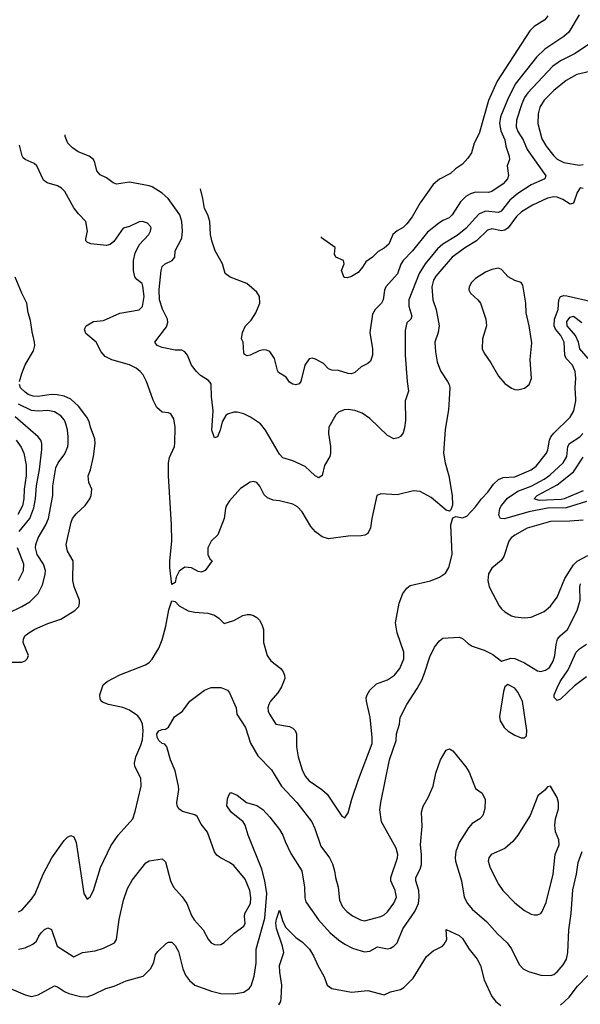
# Model space of a CAD drawing. Header units: inches. Extents: x 884549 to 1028252, y 526810 to 653624.
# Tile 537 of 656: x 934478 to 937912, y 626293 to 632326. Entities that reach past the tile are written whole.
import ezdxf

# ---------------------------------------------------------------- set-up
doc = ezdxf.new("R2010")
doc.units = ezdxf.units.IN
doc.header["$MEASUREMENT"] = 0
doc.layers.add('A9632', color=7, linetype='Continuous')
doc.layers.add('A9633', color=7, linetype='Continuous')

msp = doc.modelspace()

# ---------------------------------------------------------------- linework, layer by layer
at = {"layer": 'A9632', "color": 5}
for points, elevation in [([(934329.2, 628389.2), (934489.7, 628390.3), (934510, 628397.1), (934522.9, 628410), (934531.1, 628430), (934499.2, 628510), (934499.8, 628530), (934509.9, 628550.1), (934532.8, 628570), (934570, 628591), (934650, 628625.8), (934730, 628652.7), (934814.9, 628705.1), (934838.9, 628730), (934844.4, 628750), (934843.5, 628770), (934811.7, 628850), (934803.2, 628890), (934804.1, 629010), (934769.8, 629070), (934762.7, 629110), (934792.2, 629247.8), (934801.4, 629270), (934822.6, 629297.4), (934879.1, 629350), (934907.3, 629390), (934915.3, 629410), (934919.1, 629450), (934902, 629490), (934897.3, 629530), (934911.2, 629568.8), (934929.1, 629650), (934940.7, 629730), (934938.5, 629758.5), (934911.6, 629830), (934903.8, 629863.8), (934889.8, 629890), (934836.9, 629956.9), (934791, 630000)], 2220), ([(934407.3, 628690), (934491.3, 628730), (934540.2, 628759.8), (934590.6, 628809.4), (934616.6, 628863.4), (934634.2, 628925.8), (934635.7, 628950), (934623.2, 628990), (934585, 629050), (934574.9, 629090), (934576, 629110), (934590, 629151.8), (934637.5, 629230), (934654.2, 629270), (934680.4, 629410), (934681.4, 629470), (934699.4, 629580.6), (934712.9, 629610), (934753.9, 629666.1), (934771.4, 629710), (934775.4, 629730), (934774, 629770), (934770, 629813.2), (934760.6, 629850), (934751.7, 629871.7), (934730, 629899.3), (934690, 629923.4), (934650, 629931.6), (934590, 629928.2), (934550, 629932.1), (934470, 629970.7)], 2240), ([(934470, 626859.7), (934490, 626869.2), (934550, 626936.9), (934571.5, 626970), (934621.5, 627090), (934674.8, 627190), (934750, 627296.5), (934770, 627316.5), (934790, 627326.7), (934810, 627319.1), (934823.9, 627283.9), (934870, 626971.3), (934890, 626938), (934910, 626951), (934930, 626991), (934971.8, 627131.8), (935035.1, 627264.9), (935079.8, 627330), (935169.8, 627430.2), (935185.1, 627474.9), (935222.5, 627630), (935218.8, 627678.8), (935183.8, 627750), (935180.3, 627770), (935188.1, 627810), (935219.9, 627880.1), (935230, 627913), (935234.7, 627970), (935229.9, 628009.9), (935217.6, 628037.6), (935200.3, 628060.3), (935150, 628095.8), (935110, 628112.2), (935021.2, 628130), (934984.1, 628144.1), (934976.2, 628150), (934970, 628164), (934968.4, 628190), (934989.6, 628250), (935012.7, 628270), (935090, 628312.2), (935247.7, 628372.3), (935270, 628387), (935290, 628408.4), (935330, 628474.9), (935350, 628525.5), (935372.7, 628610), (935391, 628709), (935410, 628764.7), (935430, 628760.7), (935454.8, 628734.8), (935510, 628704.6), (935550, 628695.2), (935630, 628689.2), (935670, 628676.5), (935698.4, 628658.4), (935730, 628626.8), (935790, 628644.9), (935845.4, 628674.6), (935870, 628681.2), (935890, 628681.6), (935910, 628675.9), (935930, 628663.2), (935945.8, 628645.8), (935961.1, 628621.1), (935971, 628590), (935971.3, 628510), (935992.9, 628430), (936016.7, 628396.7), (936077.1, 628350), (936092.4, 628330), (936100.4, 628310), (936101.6, 628290), (936081.2, 628238.8), (936058.2, 628201.8), (936014, 628150), (936003.6, 628130), (935997.7, 628110), (935999.6, 628090), (936007.9, 628070), (936047.3, 628010), (936130, 627994.9), (936150, 627984.9), (936166, 627970), (936173.4, 627950), (936173.7, 627870), (936183.7, 627810), (936207.4, 627730), (936225.5, 627690), (936250, 627663.2), (936328.9, 627608.9), (936360.3, 627580.3), (936450, 627446), (936470, 627436), (936490, 627466), (936511.9, 627550), (936552.4, 627670), (936636.2, 627890), (936636.5, 627930), (936625, 628050), (936602.2, 628150), (936600.9, 628170), (936606.2, 628190), (936623, 628217), (936663.5, 628256.5), (936730, 628281.6), (936773.3, 628310), (936805.6, 628350), (936829.8, 628410), (936829.8, 628450), (936789.8, 628570), (936780.3, 628630), (936802.4, 628750), (936824.4, 628810), (936850, 628843.1), (936870, 628858.7), (936993.2, 628886.8), (937049.8, 628910.2), (937085.2, 628934.8), (937106.6, 628970), (937126.9, 629050), (937118, 629230), (937130, 629274), (937150, 629281), (937190, 629273.4), (937216.6, 629283.4), (937270, 629341.1), (937306.2, 629390), (937345.6, 629430), (937380.9, 629479.1), (937410, 629509.3), (937438.4, 629521.6), (937510, 629525.9), (937610, 629567), (937641.5, 629590), (937703.9, 629670), (937712, 629690), (937722.1, 629750), (937731.9, 629770), (937750, 629793.4), (937848.9, 629890), (937872.1, 629930), (937884.5, 629990), (937883.9, 630000)], 2180), ([(937108.5, 630000), (937105.1, 629934.9), (937084.7, 629815.3), (937073.5, 629670), (937083.5, 629610), (937107.3, 629530), (937126, 629410), (937127.9, 629352.1), (937118, 629322), (937110, 629315.3), (937090, 629321.2), (936998.3, 629398.3), (936930, 629435.5), (936890, 629438.4), (936790, 629414.7), (936690, 629421.6), (936664.9, 629410), (936635, 629270), (936627.3, 629212.7), (936610, 629178.4), (936592.1, 629167.9), (936570, 629164.2), (936490, 629161.7), (936370, 629145.1), (936330, 629157.6), (936290, 629186.9), (936261.1, 629221.1), (936207.1, 629310), (936180.2, 629340.2), (936150, 629358), (936070, 629377.3), (936030, 629382.2), (935995.7, 629395.7), (935975.2, 629415.2), (935948.5, 629468.5), (935930, 629489.5), (935910, 629497), (935890, 629492), (935830, 629453.6), (935762.7, 629377.3), (935744.2, 629350), (935737.4, 629330), (935730.3, 629270), (935690.3, 629170), (935650, 629129.8), (935629.6, 629090.4), (935629.3, 629049.3), (935642.8, 629022.8), (935656, 629010), (935613.4, 628950), (935590, 628940.9), (935570, 628944.5), (935530, 628967.6), (935488.8, 628971.2), (935453.4, 628946.6), (935436.4, 628910), (935430, 628878), (935410, 628866), (935397.6, 628970), (935397.6, 629010), (935409.7, 629129.7), (935407.8, 629230), (935389.7, 629530), (935389.6, 629610), (935395.9, 629644.1), (935425.1, 629710), (935427.9, 629732.1), (935429.7, 629830), (935420.8, 629880.8), (935404, 629910), (935390, 629916.2), (935350, 629922), (935318, 629950), (935295.1, 629995.1), (935293.3, 630000)], 2180), ([(936842.1, 630000), (936838.7, 629990), (936840.9, 629870), (936835.1, 629824.9), (936825.8, 629794.1), (936810, 629772.7), (936796.7, 629763.3), (936770, 629758), (936730, 629778.4), (936621.6, 629881.6), (936574.6, 629914.6), (936531.4, 629931.4), (936490, 629937.2), (936465, 629935), (936430, 629921.4), (936414.6, 629905.4), (936371.5, 629830), (936369.2, 629790), (936382, 629710), (936382, 629670), (936376.4, 629650), (936344.9, 629595.1), (936330, 629534), (936310, 629519.6), (936287.3, 629530), (936227.2, 629587.2), (936150, 629622.4), (936090, 629640.7), (936070, 629664.5), (935983.5, 629810), (935953.5, 629850), (935890.4, 629890.4), (935849.9, 629909.9), (935810, 629921), (935790, 629920.9), (935750, 629908.7), (935740.1, 629899.9), (935718.5, 629861.5), (935706.3, 629810), (935690.2, 629769.8), (935670, 629764.5), (935655.3, 629810), (935662, 629930), (935654.2, 630000)], 2160), ([(934473.9, 629190), (934539.9, 629270), (934564.6, 629335.4), (934575.2, 629390), (934579.7, 629470), (934598.2, 629570), (934612.8, 629692.8), (934613, 629730), (934606.2, 629750), (934591, 629771), (934450, 629892.4)], 2260), ([(937950, 629373.3), (937824.3, 629335.7), (937710, 629332.4), (937597.4, 629310), (937447.4, 629267.4), (937423, 629270), (937412.7, 629290), (937419.2, 629330), (937428, 629350), (937465.8, 629394.2), (937530, 629436.8), (937610, 629468.6), (937690.6, 629510), (937725.7, 629534.3), (937806.3, 629610), (937829.3, 629650), (937835.5, 629710), (937846, 629730), (937908.2, 629770), (937926.7, 629790)], 2160), ([(934456.3, 629750), (934486.5, 629706.5), (934503.6, 629670), (934516.4, 629596.4), (934517.2, 629530), (934505, 629450), (934502.9, 629390), (934493.7, 629346.3), (934465.6, 629294.4)], 2280), ([(937930, 629439.7), (937813.1, 629390), (937794.2, 629385.8), (937659.1, 629379.1), (937628.3, 629390), (937647.4, 629410), (937770, 629475), (937870, 629555.9), (937930, 629646.2)], 2140), ([(937930, 629259.5), (937847.2, 629252.8), (937730, 629251.5), (937586, 629210), (937510, 629167.9), (937489, 629151), (937473.2, 629130), (937444.1, 629035.9), (937427.1, 629012.9), (937370, 628965.6), (937349.2, 628930.8), (937345.8, 628890), (937353.4, 628850), (937415.3, 628735.3), (937430, 628715.2), (937450, 628698.6), (937490, 628674), (937510, 628667.5), (937570, 628660.2), (937610, 628665.8), (937690, 628699.7), (937730, 628731.5), (937770, 628788.5), (937817.5, 628902.5), (937870, 628985.7), (937891.7, 629008.3), (937957.1, 629042.9)], 2180), ([(934471.1, 628888.9), (934500.5, 628950), (934502, 628990), (934463.2, 629090)], 2260), ([(934470, 626631.5), (934510, 626639.6), (934558.7, 626661.3), (934579.7, 626680.3), (934594, 626710), (934610, 626730.6), (934630, 626750.7), (934650, 626761), (934672.1, 626752.1), (934707.3, 626650), (934810, 626584), (934862, 626610), (934939.1, 626620.9), (934990, 626635.9), (935058.9, 626670), (935070.8, 626689.2), (935087.5, 626812.5), (935114.4, 626930), (935137.5, 627002.5), (935165.5, 627054.5), (935250, 627159.5), (935270, 627171.6), (935350, 627184), (935370, 627166.8), (935401.9, 627050), (935419.1, 627010), (935472.2, 626952.2), (935501.2, 626910), (935530, 626838), (935546.3, 626810), (935602, 626750), (935632.8, 626692.8), (935650, 626670.4), (935670, 626660.3), (935690, 626657), (935710, 626660.3), (935730, 626671.6), (935790.6, 626729.4), (935850, 626772.4), (935857.7, 626790), (935854, 626830), (935857.1, 626850), (935891.9, 626910), (935894.1, 626945.9), (935887.5, 626990), (935859.1, 627059.1), (935790, 627142.6), (935762.4, 627162.4), (935706.6, 627190), (935686, 627206), (935670, 627226.9), (935627.5, 627347.5), (935590, 627397.2), (935564.2, 627444.2), (935550, 627454.2), (935474.6, 627474.5), (935452.8, 627490), (935442.6, 627510), (935441.1, 627530), (935451.7, 627608.3), (935449.8, 627630), (935430, 627722.7), (935400.4, 627790), (935378.4, 627870), (935366, 627886), (935350, 627891.5), (935330, 627909.7), (935319.4, 627930), (935317.4, 627950), (935330, 627967.6), (935350, 627976.5), (935370, 627978.4), (935388.5, 627991.5), (935426.6, 628053.4), (935475.1, 628090), (935519, 628150), (935610, 628217.3), (935650, 628234.8), (935710, 628234), (935750, 628217.3), (935762.3, 628202.3), (935804.4, 628110), (935807.4, 628070), (935860.2, 627990), (935892.3, 627892.3), (935935.5, 627815.5), (936020.8, 627730), (936081.8, 627630), (936174.7, 627530), (936267.4, 627410), (936285.4, 627370), (936321.9, 627261.9), (936374.6, 627190), (936393.7, 627153.7), (936406, 627110), (936411.2, 627070), (936429.2, 627010), (936437.5, 626930), (936455.8, 626890), (936482.1, 626862.1), (936516, 626836), (936564.4, 626810), (936590, 626803.8), (936690, 626831.8), (936710, 626841.6), (936730, 626860.2), (936770, 626913.1), (936785.2, 626950), (936778.3, 626990), (936751.2, 627050), (936750.5, 627070), (936791.4, 627190), (936794, 627210), (936783.2, 627250), (936693.5, 627410), (936683.6, 627483.6), (936688.8, 627530), (936743.5, 627790), (936782.8, 627910), (936786.5, 627950), (936803.5, 628010), (936808.4, 628050), (936849.7, 628130), (936912.5, 628227.5), (936940, 628280), (936958.1, 628321.9), (936990, 628421.6), (937018.6, 628481.4), (937050, 628520.5), (937070, 628535.5), (937170, 628541.6), (937190, 628534.9), (937223.8, 628503.8), (937250, 628487.4), (937322.5, 628462.5), (937376.1, 628436.1), (937430, 628396), (937485.4, 628414.6), (937510, 628412.7), (937570, 628384.6), (937650, 628337.2), (937670, 628333), (937699.2, 628340.7), (937722.9, 628357.1), (937744.5, 628395.5), (937755.2, 628430), (937763.2, 628496.8), (937772.8, 628530), (937788.6, 628550), (937833.3, 628590), (937893.4, 628706.6), (937910.9, 628769.1), (937908.8, 628850), (937912.1, 628870)], 2160), ([(937950, 628299.9), (937876.2, 628243.8), (937790, 628163.6), (937770, 628155.1), (937752.1, 628172.1), (937751.8, 628190), (937770, 628232.7), (937789, 628270), (937837.2, 628342.8), (937886.9, 628450), (937906.5, 628470), (937950, 628498.6)], 2140), ([(934410, 626394.6), (934510, 626351.6), (934550, 626341.7), (934589.7, 626350.3), (934690, 626406), (934710, 626399.5), (934751, 626371), (934778.2, 626358.2), (934850, 626340.8), (934890, 626339.7), (934930, 626352.9), (935004.2, 626390), (935055.8, 626404.2), (935130, 626437.7), (935234.2, 626465.8), (935278.5, 626510), (935299.1, 626550), (935310, 626598), (935322.9, 626617.1), (935375.3, 626664.7), (935390, 626673.4), (935406.8, 626673.2), (935410, 626673), (935430, 626653), (935450, 626616.3), (935476.5, 626510), (935492.4, 626472.4), (935517.7, 626437.8), (935550.2, 626410.2), (935653.5, 626373.5), (935710, 626358.6), (935790, 626356.2), (935850, 626368.3), (935883.1, 626390), (935894.6, 626405.4), (935913.8, 626466.2), (935925.2, 626545.2), (935926.1, 626630), (935978.5, 626821.4), (935991.3, 626971.4), (935980.2, 627050), (935961, 627121), (935877.2, 627330), (935859.1, 627390), (935847.1, 627410), (935772.8, 627470), (935746, 627510), (935750, 627552), (935760.7, 627579.3), (935770, 627590.7), (935810, 627573.4), (935866, 627530), (935930, 627510.4), (935966.1, 627486.1), (936010, 627440.4), (936070, 627364.2), (936089.2, 627330), (936103, 627290), (936137.8, 627217.8), (936204.9, 627110), (936223.2, 627010), (936225.1, 626945.1), (936230, 626921.6), (936307.5, 626810), (936379.7, 626730), (936430, 626687.2), (936470, 626661.3), (936516.7, 626636.7), (936570, 626619.6), (936590, 626615.2), (936622, 626618), (936670, 626646), (936730, 626633.8), (936750, 626636.9), (936770, 626648.9), (936790, 626670.4), (936824.5, 626755.5), (936898.2, 626861.8), (936920.6, 626910), (936925.2, 626950), (936921.9, 626990), (936904.5, 627050), (936903.9, 627070), (936930, 627120.3), (936938, 627150), (936938.1, 627210), (936932.1, 627270), (936943.6, 627383.6), (936938.3, 627470), (936950, 627506.8), (936980.7, 627559.3), (937011.2, 627628.8), (937026.6, 627710), (937056, 627790), (937089.2, 627850), (937110, 627858.8), (937130, 627846), (937210, 627747.3), (937230, 627714.8), (937270, 627616), (937310, 627586), (937328, 627548), (937326.7, 627490), (937315.3, 627450), (937297.1, 627430), (937250, 627400.5), (937226.4, 627373.6), (937170, 627284), (937148.8, 627230), (937144.6, 627190), (937147.2, 627170), (937183.5, 627050), (937199.7, 626950), (937220.7, 626910), (937250, 626874.9), (937338.3, 626798.2), (937404.8, 626724.8), (937463.1, 626670), (937490, 626633), (937536.9, 626536.9), (937562, 626510), (937593.7, 626493.7), (937670, 626472.1), (937730.7, 626469.3), (937750, 626476.5), (937770, 626491.7), (937806.1, 626533.9), (937826.3, 626570), (937836.2, 626610), (937841.6, 626750), (937855.6, 626850), (937866.4, 626993.6), (937889.1, 627090), (937898.7, 627161.3), (937923.4, 627230)], 2140), ([(936065.5, 626290), (936076.5, 626310), (936080.2, 626330), (936082.5, 626410), (936070.7, 626489.3), (936069.8, 626530), (936096, 626610), (936088, 626650), (936050, 626758), (936047.5, 626790), (936050, 626814.8), (936070, 626870.4), (936087.2, 626807.2), (936105.8, 626765.8), (936170, 626701.7), (936210, 626672.7), (936252.1, 626630), (936277.3, 626590), (936303.8, 626530), (936341.8, 626461.8), (936361.3, 626410), (936390, 626390.3), (936510, 626368), (936610, 626376.5), (936710, 626351.8), (936750, 626370.3), (936810, 626383.6), (936830, 626396), (936886.9, 626453.1), (936970, 626584.9), (937010, 626620.5), (937068, 626650), (937078, 626662), (937093.2, 626690), (937090, 626750.7), (937170, 626713.6), (937190, 626695.6), (937231.5, 626631.5), (937279.6, 626570), (937300.2, 626530), (937322.8, 626442.8), (937370, 626341.6), (937393.4, 626310), (937424.9, 626284.9)], 2120), ([(937790, 626286.9), (937842.7, 626337.3), (937895, 626405), (937958.2, 626470)], 2120)]:
    msp.add_lwpolyline(points, dxfattribs=dict(at, elevation=elevation))
at = {"layer": 'A9632', "color": 5, "elevation": 2160}
for points in [[(937467.9, 628252.1), (937450, 628239), (937440.3, 628210), (937417.1, 628057.1), (937420.4, 628030), (937444.9, 627990), (937470, 627966), (937510, 627942), (937550, 627925.5), (937570, 627926), (937582, 627938), (937585.1, 627970), (937557.8, 628150), (937530, 628205.1), (937510, 628229.6)], [(937730, 627629.2), (937710, 627626), (937695.2, 627604.8), (937652.2, 627570), (937604.6, 627450), (937529, 627330), (937499, 627290), (937450, 627247.1), (937365.5, 627210), (937350.4, 627190), (937347.2, 627170), (937359.5, 627130), (937410.3, 627030), (937437.6, 626990), (937510, 626915.2), (937570, 626867.4), (937610, 626845.7), (937630, 626840.3), (937650, 626841.3), (937669.7, 626850.3), (937678.2, 626861.8), (937703.2, 626916.8), (937745, 627090), (937758.3, 627210), (937782.6, 627270), (937780.4, 627300.4), (937758.8, 627350), (937755.8, 627390), (937759.8, 627430), (937777.7, 627490), (937778.7, 627530), (937770, 627559.3)]]:
    msp.add_lwpolyline(points, close=True, dxfattribs=at)
at = {"layer": 'A9633', "color": 5}
for points, elevation in [([(937904.7, 632355.3), (937842.3, 632250), (937810, 632222), (937694.6, 632145.4), (937644.3, 632095.7), (937511.9, 631930), (937465.7, 631834.3), (937423.8, 631730), (937416.1, 631690), (937424.5, 631644.5), (937450, 631590.7), (937455.8, 631550), (937475.8, 631490), (937477.3, 631470), (937464.2, 631430), (937471.9, 631371.9), (937466.5, 631350), (937439.9, 631320.1), (937370, 631272.6), (937350, 631267.9), (937270, 631269.3), (937240.1, 631259.9), (937210, 631242), (937178.5, 631210), (937127.4, 631130), (937107.8, 631112.2), (937070, 631095.9), (937042.5, 631077.5), (936975.6, 631024.4), (936883.5, 630910), (936826.4, 630850), (936812, 630828), (936792, 630768), (936720.7, 630690), (936711.8, 630668.2), (936703.9, 630610), (936694.7, 630590), (936656, 630550), (936638.2, 630521.8), (936623, 630410), (936638, 630310), (936639.3, 630270), (936626.2, 630233.8), (936610, 630219.3), (936570, 630199.3), (936530, 630164.5), (936510, 630157), (936490, 630158), (936430, 630176.2), (936390, 630178), (936370, 630187), (936338.7, 630218.7), (936290, 630245.6), (936270, 630251.6), (936250, 630247.6), (936224.5, 630210), (936200.4, 630110), (936190, 630095.1), (936170, 630089.4), (936150, 630092.7), (936130, 630105.2), (936110, 630135.1), (936063.9, 630163.9), (936056.2, 630176.2), (936038, 630250), (936010, 630292.8), (935990, 630302), (935970, 630302.8), (935943.6, 630296.4), (935890, 630269.8), (935870, 630267.1), (935855.1, 630275.1), (935850, 630284), (935846.6, 630350), (935837.2, 630370), (935842.7, 630410), (935860.7, 630450), (935894.7, 630485.3), (935924.1, 630530), (935948, 630590), (935946.3, 630630), (935930, 630657), (935869.6, 630709.6), (935767.5, 630747.5), (935737.2, 630770), (935719.3, 630830), (935674.5, 630910), (935654, 630970), (935646.6, 631010), (935642.3, 631090), (935629.8, 631130), (935608.9, 631170), (935600.2, 631230), (935584.8, 631290), (935585.2, 631290.5)], 2140), ([(937713.4, 632350), (937694.4, 632325.6), (937630, 632284.2), (937602.2, 632257.8), (937402.4, 631950), (937349.6, 631830.4), (937291.6, 631628.4), (937262.3, 631570), (937245.7, 631510), (937223.2, 631476.8), (937190, 631439.7), (937147.3, 631412.7), (937116.3, 631383.7), (937050, 631348.5), (937010, 631315.1), (936930, 631203.5), (936881.3, 631118.7), (936850, 631075.8), (936827.1, 631052.9), (936790, 631031.9), (936763.2, 631010), (936739.7, 630950), (936710, 630925.3), (936674.4, 630905.6), (936639.3, 630870), (936596.9, 630843.1), (936578.2, 630810), (936550, 630776.8), (936510, 630751.6), (936484.1, 630744.1), (936466, 630746), (936449.3, 630790), (936465.2, 630830), (936462, 630850), (936414, 630870), (936406, 630890), (936409.3, 630930), (936326.6, 630990), (936325.8, 630996.1)], 2120), ([(938030, 632219.8), (937880.8, 632119.2), (937790, 632073.2), (937740.8, 632039.2), (937590, 631877), (937570.8, 631849.2), (937553.5, 631810), (937521.8, 631710), (937519.6, 631670), (937530, 631641.8), (937561.7, 631590), (937586.4, 631530), (937701.3, 631370), (937693.7, 631350), (937610, 631313.8), (937530, 631261.2), (937480.5, 631219.5), (937426.9, 631153.1), (937410, 631145.2), (937330, 631151.9), (937290, 631134.5), (937210, 631046.6), (937156.5, 631003.5), (937069.3, 630950), (937037.4, 630922.6), (936961.4, 630830), (936925.4, 630770), (936860.6, 630610), (936860.5, 630570), (936878.8, 630510), (936873.4, 630490), (936850, 630469.3), (936839.5, 630420.5), (936839.7, 630270), (936850.3, 630110), (936859.5, 630050), (936842.1, 630000)], 2160), ([(937970, 632007.5), (937890, 631989.1), (937825.9, 631954.1), (937750, 631892.2), (937690, 631833.6), (937663.7, 631790), (937652.9, 631750), (937651, 631689), (937676.8, 631596.8), (937702.3, 631550), (937750, 631492.7), (937771, 631471), (937810, 631450.8), (937906.3, 631433.7), (937930, 631439)], 2180), ([(935654.2, 630000), (935652.8, 630012.8), (935650, 630095.1), (935634.9, 630114.9), (935586.1, 630146.1), (935561, 630170), (935529.8, 630210), (935506.3, 630270), (935490, 630291.5), (935470, 630300.7), (935430, 630302), (935350, 630317.3), (935319.3, 630330), (935306, 630350), (935375.9, 630444.1), (935385.2, 630470), (935382.7, 630490), (935352.1, 630552.1), (935334.5, 630610), (935331.9, 630671.9), (935344.8, 630790), (935350, 630813.7), (935367.8, 630830), (935411.6, 630850), (935428.5, 630870), (935429.9, 630910.1), (935470, 630986.4), (935475.2, 631030), (935469.9, 631090), (935459.4, 631130), (935386.3, 631230), (935350, 631262), (935290, 631301.6), (935270, 631308.9), (935150, 631329.8), (935070, 631318.9), (935050, 631326.6), (935010, 631357.4), (934970, 631376.3), (934950, 631399.3), (934938.8, 631450), (934929.7, 631470), (934902.4, 631490), (934836.6, 631516.6), (934800.7, 631540.7), (934773.3, 631570), (934755.6, 631610), (934756.8, 631619.8)], 2160), ([(935293.3, 630000), (935254, 630110), (935233.1, 630150), (935215.8, 630170), (935190.3, 630190.3), (935150, 630210.6), (935042.1, 630242.1), (935002, 630262), (934976.3, 630290), (934945.6, 630350), (934882.7, 630402.7), (934875.1, 630430), (934884.5, 630450), (934930, 630477.4), (934990, 630482.6), (935090, 630526.9), (935210, 630548.4), (935230, 630568.8), (935239.9, 630630), (935232.7, 630692.7), (935227.8, 630710), (935194.3, 630734.3), (935183.5, 630750), (935174.8, 630790), (935174.8, 630850), (935185.1, 630894.9), (935210, 630945.5), (935267.6, 631010), (935278.7, 631030), (935282.9, 631050), (935279.3, 631059.3), (935259.7, 631079.7), (935229.6, 631089.6), (935210, 631087.8), (935150, 631058.7), (935112.3, 631047.7), (935053.3, 630966.7), (935030.9, 630949.1), (935010, 630942.2), (934912.6, 630952.6), (934890, 630962.9), (934883.6, 630970), (934883.3, 630983.3), (934892.3, 631030), (934882.9, 631090), (934837.1, 631137.1), (934810, 631173.5), (934753, 631273), (934733.6, 631293.6), (934710, 631308.7), (934645.7, 631325.7), (934623, 631343), (934582.9, 631430), (934565.3, 631445.3), (934510, 631468.5), (934499.3, 631479.3), (934491.8, 631491.8), (934476.9, 631556.9)], 2180), ([(937930, 631292.3), (937910, 631296), (937893, 631267), (937870, 631200.9), (937850, 631195.6), (937803.7, 631223.7), (937770, 631237.5), (937750, 631239.6), (937710, 631232.2), (937619.6, 631190), (937551.2, 631148.8), (937520.9, 631119.1), (937470, 631050.6), (937450, 631036.1), (937430, 631032.9), (937370, 631045), (937342.9, 631037.1), (937276, 630970), (937209.3, 630930), (937126, 630870), (937025.8, 630754.2), (937012.2, 630730), (937002.1, 630690), (937009, 630610), (937028.1, 630550), (937047.8, 630450), (937042, 630410), (937020.6, 630350), (937023.9, 630290), (937035.9, 630230), (937054.8, 630174.8), (937098.6, 630110), (937109.1, 630090), (937112.2, 630070), (937108.5, 630000)], 2180), ([(934477.3, 630110), (934490, 630158.3), (934510, 630211.9), (934562.5, 630297.5), (934569.8, 630330), (934568.4, 630350), (934553.1, 630413.1), (934543, 630483), (934529.8, 630530.2), (934521.5, 630590), (934489.8, 630650), (934449.1, 630749.1)], 2220), ([(937883.9, 630000), (937879.6, 630070), (937883.6, 630130), (937880.4, 630170), (937863.2, 630210), (937824.7, 630250), (937816.4, 630270), (937812.2, 630350), (937791.8, 630390), (937759.5, 630430), (937751.7, 630450), (937754, 630490), (937775.3, 630550), (937779.7, 630610), (937789.9, 630630), (937810, 630635.2), (937830, 630633.2), (937990, 630597.4)], 2180), ([(937959.2, 630250), (937909.6, 630309.6), (937900.3, 630350), (937882.2, 630390), (937831.6, 630450), (937830, 630476.1), (937850, 630503.8), (937870, 630510.2), (937920.9, 630470)], 2160), ([(934791, 630000), (934790, 630000.9), (934750, 630019.9), (934708, 630028), (934669.4, 630029.4), (934590, 630017.7), (934559.1, 630019.1), (934530, 630029.9), (934510, 630043), (934483.2, 630070), (934476.3, 630090)], 2220)]:
    msp.add_lwpolyline(points, dxfattribs=dict(at, elevation=elevation))
at = {"layer": 'A9633', "color": 5, "elevation": 2220}
msp.add_lwpolyline([(937410, 630802.7), (937370, 630796.1), (937330, 630778.3), (937270, 630740.8), (937245.3, 630714.7), (937231.5, 630690), (937229.4, 630670), (937238.5, 630650), (937284.3, 630610), (937300.1, 630590), (937332.1, 630490), (937336.1, 630450), (937312.1, 630370), (937311, 630310), (937321.9, 630281.9), (937363.2, 630223.2), (937410, 630142.4), (937450, 630097.6), (937490, 630068.5), (937510, 630060.3), (937530, 630058), (937570, 630067.2), (937598, 630090), (937612.3, 630127.7), (937604.6, 630244.6), (937614.1, 630345.9), (937598.8, 630450), (937580.4, 630530), (937577.2, 630590), (937559.5, 630699.5), (937550, 630716), (937510, 630727.3), (937470, 630749.8), (937430, 630794.7)], close=True, dxfattribs=at)

doc.saveas('drawing.dxf')
